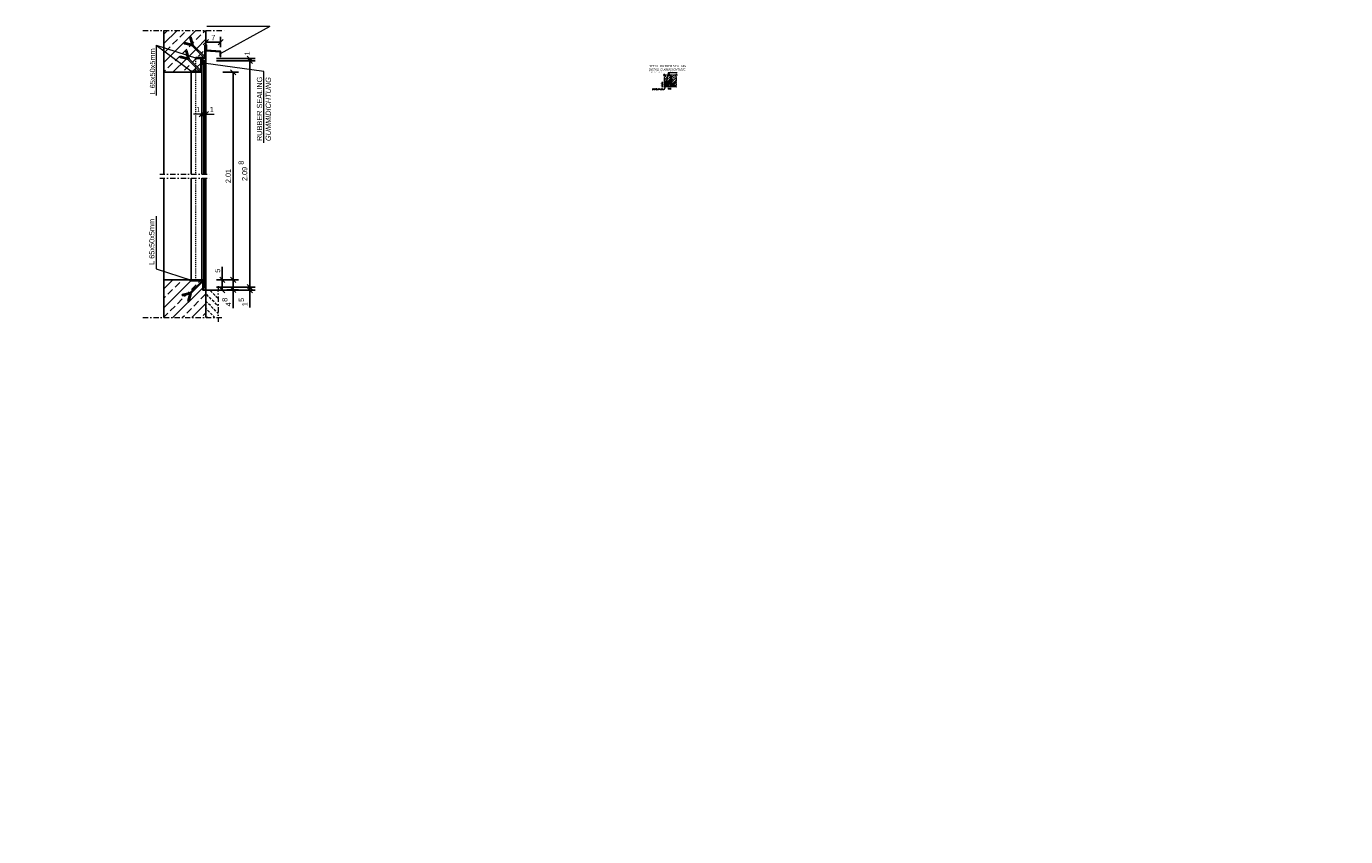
# Model space of a CAD drawing. Header units: millimetres. Extents: x -6179 to 46156, y -8419 to 8561.
# Tile 503 of 508: x 15015 to 21296, y -6443 to -2586. Entities that reach past the tile are written whole.
import ezdxf

# ---------------------------------------------------------------- set-up
doc = ezdxf.new("R2010")
doc.units = ezdxf.units.MM
doc.linetypes.add('DASHDOT', pattern=[1, 0.5, -0.25, 0, -0.25])
doc.linetypes.add('JIS_02_1.0', pattern=[2, 1, -1])
doc.layers.add('Bemaßung', color=7, linetype='Continuous', lineweight=9)
doc.layers.add('Dübel', color=7, linetype='Continuous', lineweight=9)
for name, color, linetype in [('Beschriftung', 7, 'Continuous'), ('POL_Bema', 7, 'Continuous'), ('Text', 7, 'Continuous')]:
    doc.layers.add(name, color=color, linetype=linetype)
doc.styles.add('Arial_Standard', font='arial.ttf')
doc.styles.add('LBB3.5M1000', font='isocp.shx', dxfattribs={"height": 3.5})
doc.dimstyles.new('DIN', dxfattribs={"dimtxt": 2.5, "dimasz": 2.5, "dimexe": 1.25, "dimexo": 0.625, "dimtad": 1, "dimtih": 1, "dimdec": 4, "dimdsep": 46, "dimlunit": 6, "dimtxsty": 'Standard', "dimcen": 2.5, "dimadec": 0, "dimazin": 0, "dimtfac": 1, "dimtdec": 4, "dimtmove": 0, "dimatfit": 3, "dimfxl": 0, "dimtvp": 1, "dimtolj": 1, "dimtzin": 0, "dimarcsym": 0})
pattern_1 = [(135, (14356.5338, -8473.652), (-2.245064, -2.245064), [])]
pattern_2 = [(45, (467.41, 0), (-44.90128, 44.90128), []), (45, (512.31, 0), (-44.90128, 44.90128), [31.75, -15.875])]

# ---------------------------------------------------------------- blocks, each defined once
blk = doc.blocks.new('_Oblique')
at = {"layer": 'POL_Bema', "color": 0, "lineweight": -2}
blk.add_line((-0.5, -0.5), (0.5, 0.5), dxfattribs=at)
blk = doc.blocks.new('*D95')
at = {"layer": 'Bemaßung', "color": 0, "lineweight": -2, "transparency": 16777216}
for p, q in [((15869.9, -2654.9), (15869.9, -2636.4)), ((15939.9, -2684.9), (15939.9, -2636.4)), ((15869.9, -2661.4), (15939.9, -2661.4))]:
    blk.add_line(p, q, dxfattribs=at)
at = {"layer": 'DEFPOINTS', "color": 0, "transparency": 16777216}
for p in [(15869.9, -2674.9), (15939.9, -2661.4), (15939.9, -2704.9)]:
    blk.add_point(p, dxfattribs=at)
at = {"layer": 'Bemaßung', "color": 0, "lineweight": -2, "transparency": 16777216, "xscale": 25, "yscale": 25, "zscale": 25, "rotation": 180}
blk.add_blockref('_Oblique', (15869.9, -2661.4), dxfattribs=at)
at = {"layer": 'Bemaßung', "color": 0, "lineweight": -2, "transparency": 16777216, "xscale": 25, "yscale": 25, "zscale": 25}
blk.add_blockref('_Oblique', (15939.9, -2661.4), dxfattribs=at)
at = {"layer": 'Bemaßung', "color": 0, "transparency": 16777216, "insert": (15904.9, -2639.4), "char_height": 25, "attachment_point": 5}
blk.add_mtext('\\A1;7', dxfattribs=at)
blk = doc.blocks.new('*D96')
at = {"layer": 'Bemaßung', "color": 0, "lineweight": -2, "transparency": 16777216}
for p, q in [((15949.9, -2804.9), (16024.6, -2804.9)), ((15999.6, -2804.9), (15999.6, -3792.6)), ((15949.9, -3792.6), (16024.6, -3792.6))]:
    blk.add_line(p, q, dxfattribs=at)
at = {"layer": 'DEFPOINTS', "color": 0, "transparency": 16777216}
for p in [(15849.9, -2804.9), (15849.9, -3792.6), (15999.6, -3792.6)]:
    blk.add_point(p, dxfattribs=at)
at = {"layer": 'Bemaßung', "color": 0, "lineweight": -2, "transparency": 16777216, "xscale": 25, "yscale": 25, "zscale": 25}
for p, rotation in [((15999.6, -2804.9), 90), ((15999.6, -3792.6), 270)]:
    blk.add_blockref('_Oblique', p, dxfattribs=dict(at, rotation=rotation))
at = {"layer": 'Bemaßung', "color": 0, "transparency": 16777216, "insert": (15976.2, -3298.7), "char_height": 25, "attachment_point": 5, "rotation": 90}
blk.add_mtext('\\A1;2.01', dxfattribs=at)
blk = doc.blocks.new('*D97')
at = {"layer": 'Bemaßung', "color": 0, "lineweight": -2, "transparency": 16777216}
for p, q in [((15919.9, -2749.9), (16103.7, -2749.9)), ((16078.7, -2749.9), (16078.7, -3827.6)), ((15919.9, -3827.6), (16103.7, -3827.6))]:
    blk.add_line(p, q, dxfattribs=at)
at = {"layer": 'DEFPOINTS', "color": 0, "transparency": 16777216}
for p in [(15869.9, -2749.9), (15869.9, -3827.6), (16078.7, -3827.6)]:
    blk.add_point(p, dxfattribs=at)
at = {"layer": 'Bemaßung', "color": 0, "lineweight": -2, "transparency": 16777216, "xscale": 25, "yscale": 25, "zscale": 25}
for p, rotation in [((16078.7, -2749.9), 90), ((16078.7, -3827.6), 270)]:
    blk.add_blockref('_Oblique', p, dxfattribs=dict(at, rotation=rotation))
at = {"layer": 'Bemaßung', "color": 0, "transparency": 16777216, "insert": (16054.4, -3288.7), "char_height": 25, "attachment_point": 5, "rotation": 90}
blk.add_mtext('\\A1;2.09', dxfattribs=at)
blk = doc.blocks.new('*D98')
at = {"layer": 'Bemaßung', "color": 0, "lineweight": -2, "transparency": 16777216}
for p, q in [((15969.9, -3827.6), (16103.7, -3827.6)), ((16078.7, -3827.6), (16078.7, -3802.6)), ((16078.7, -3827.6), (16078.7, -3842.6)), ((15969.9, -3842.6), (16103.7, -3842.6)), ((16078.7, -3842.6), (16078.7, -3924.2))]:
    blk.add_line(p, q, dxfattribs=at)
at = {"layer": 'DEFPOINTS', "color": 0, "transparency": 16777216}
for p in [(15869.9, -3827.6), (15869.9, -3842.6), (16078.7, -3842.6)]:
    blk.add_point(p, dxfattribs=at)
at = {"layer": 'Bemaßung', "color": 0, "lineweight": -2, "transparency": 16777216, "xscale": 25, "yscale": 25, "zscale": 25}
for p, rotation in [((16078.7, -3827.6), 270), ((16078.7, -3842.6), 90)]:
    blk.add_blockref('_Oblique', p, dxfattribs=dict(at, rotation=rotation))
at = {"layer": 'Bemaßung', "color": 0, "transparency": 16777216, "insert": (16055.2, -3909.1), "char_height": 25, "attachment_point": 5, "rotation": 90}
blk.add_mtext('\\A1;1', dxfattribs=at)
blk = doc.blocks.new('*D99')
at = {"layer": 'Bemaßung', "color": 0, "lineweight": -2, "transparency": 16777216}
for p, q in [((15969.9, -3792.6), (16024.6, -3792.6)), ((15999.6, -3792.6), (15999.6, -3840.6)), ((15969.9, -3840.6), (16024.6, -3840.6)), ((15999.6, -3840.6), (15999.6, -3928.2))]:
    blk.add_line(p, q, dxfattribs=at)
at = {"layer": 'DEFPOINTS', "color": 0, "transparency": 16777216}
for p in [(15869.9, -3792.6), (15869.9, -3840.6), (15999.6, -3840.6)]:
    blk.add_point(p, dxfattribs=at)
at = {"layer": 'Bemaßung', "color": 0, "lineweight": -2, "transparency": 16777216, "xscale": 25, "yscale": 25, "zscale": 25}
for p, rotation in [((15999.6, -3792.6), 90), ((15999.6, -3840.6), 270)]:
    blk.add_blockref('_Oblique', p, dxfattribs=dict(at, rotation=rotation))
at = {"layer": 'Bemaßung', "color": 0, "transparency": 16777216, "insert": (15977.1, -3909.9), "char_height": 25, "attachment_point": 5, "rotation": 90}
blk.add_mtext('\\A1;4', dxfattribs=at)
blk = doc.blocks.new('*D100')
at = {"layer": 'Bemaßung', "color": 0, "lineweight": -2, "transparency": 16777216}
for p, q in [((15947.9, -3792.6), (15947.9, -3730.9)), ((15919.9, -3792.6), (15972.9, -3792.6)), ((15947.9, -3842.6), (15947.9, -3792.6)), ((15919.9, -3842.6), (15972.9, -3842.6))]:
    blk.add_line(p, q, dxfattribs=at)
at = {"layer": 'DEFPOINTS', "color": 0, "transparency": 16777216}
for p in [(15869.9, -3792.6), (15947.9, -3792.6), (15869.9, -3842.6)]:
    blk.add_point(p, dxfattribs=at)
at = {"layer": 'Bemaßung', "color": 0, "lineweight": -2, "transparency": 16777216, "xscale": 25, "yscale": 25, "zscale": 25}
for p, rotation in [((15947.9, -3792.6), 90), ((15947.9, -3842.6), 270)]:
    blk.add_blockref('_Oblique', p, dxfattribs=dict(at, rotation=rotation))
at = {"layer": 'Bemaßung', "color": 0, "transparency": 16777216, "insert": (15925.4, -3749.3), "char_height": 25, "attachment_point": 5, "rotation": 90}
blk.add_mtext('\\A1;5', dxfattribs=at)
blk = doc.blocks.new('*D101')
at = {"layer": 'Bemaßung', "color": 0, "lineweight": -2, "transparency": 16777216}
for p, q in [((15919.9, -2739.9), (16103.7, -2739.9)), ((15919.9, -2749.9), (16103.7, -2749.9)), ((16078.7, -2739.9), (16078.7, -2749.9))]:
    blk.add_line(p, q, dxfattribs=at)
at = {"layer": 'DEFPOINTS', "color": 0, "transparency": 16777216}
for p in [(15869.9, -2739.9), (15869.9, -2749.9), (16078.7, -2749.9)]:
    blk.add_point(p, dxfattribs=at)
at = {"layer": 'Bemaßung', "color": 0, "lineweight": -2, "transparency": 16777216, "xscale": 25, "yscale": 25, "zscale": 25}
for p, rotation in [((16078.7, -2739.9), 90), ((16078.7, -2749.9), 270)]:
    blk.add_blockref('_Oblique', p, dxfattribs=dict(at, rotation=rotation))
at = {"layer": 'Bemaßung', "color": 0, "transparency": 16777216, "insert": (16066.2, -2715.2), "char_height": 25, "attachment_point": 5, "rotation": 90}
blk.add_mtext('\\A1;1', dxfattribs=at)
blk = doc.blocks.new('*D102')
at = {"layer": 'Bemaßung', "color": 0, "lineweight": -2, "transparency": 16777216}
for p, q in [((18072, -2878.1), (18072, -2885.3)), ((18082, -2884), (18072, -2884)), ((18082, -2878.1), (18082, -2885.3))]:
    blk.add_line(p, q, dxfattribs=at)
at = {"layer": 'DEFPOINTS', "color": 0, "transparency": 16777216}
for p in [(18072, -2873.1), (18072, -2884), (18082, -2873.1)]:
    blk.add_point(p, dxfattribs=at)
at = {"layer": 'Bemaßung', "color": 0, "lineweight": -2, "transparency": 16777216, "xscale": 2.5, "yscale": 2.5, "zscale": 2.5, "rotation": 180}
blk.add_blockref('_Oblique', (18072, -2884), dxfattribs=at)
at = {"layer": 'Bemaßung', "color": 0, "lineweight": -2, "transparency": 16777216, "xscale": 2.5, "yscale": 2.5, "zscale": 2.5}
blk.add_blockref('_Oblique', (18082, -2884), dxfattribs=at)
at = {"layer": 'Bemaßung', "color": 0, "transparency": 16777216, "insert": (18077, -2879), "char_height": 5, "attachment_point": 5}
blk.add_mtext('\\A1;1', dxfattribs=at)
blk = doc.blocks.new('*D103')
at = {"layer": 'Bemaßung', "color": 0, "lineweight": -2, "transparency": 16777216}
for p, q in [((18046.6, -2863.1), (18040.4, -2863.1)), ((18046.6, -2873.1), (18040.4, -2873.1)), ((18041.7, -2873.1), (18041.7, -2863.1))]:
    blk.add_line(p, q, dxfattribs=at)
at = {"layer": 'DEFPOINTS', "color": 0, "transparency": 16777216}
for p in [(18041.7, -2863.1), (18051.6, -2863.1), (18051.6, -2873.1)]:
    blk.add_point(p, dxfattribs=at)
at = {"layer": 'Bemaßung', "color": 0, "lineweight": -2, "transparency": 16777216, "xscale": 2.5, "yscale": 2.5, "zscale": 2.5}
for p, rotation in [((18041.7, -2863.1), 90), ((18041.7, -2873.1), 270)]:
    blk.add_blockref('_Oblique', p, dxfattribs=dict(at, rotation=rotation))
at = {"layer": 'Bemaßung', "color": 0, "transparency": 16777216, "insert": (18035.3, -2868.1), "char_height": 5, "attachment_point": 5, "rotation": 90}
blk.add_mtext('\\A1;1', dxfattribs=at)
blk = doc.blocks.new('*D104')
at = {"layer": 'Bemaßung', "color": 0, "lineweight": -2, "transparency": 16777216}
for p, q in [((18046.6, -2853.1), (18040.4, -2853.1)), ((18046.6, -2863.1), (18040.4, -2863.1)), ((18041.7, -2863.1), (18041.7, -2853.1))]:
    blk.add_line(p, q, dxfattribs=at)
at = {"layer": 'DEFPOINTS', "color": 0, "transparency": 16777216}
for p in [(18041.7, -2853.1), (18051.6, -2853.1), (18051.6, -2863.1)]:
    blk.add_point(p, dxfattribs=at)
at = {"layer": 'Bemaßung', "color": 0, "lineweight": -2, "transparency": 16777216, "xscale": 2.5, "yscale": 2.5, "zscale": 2.5}
for p, rotation in [((18041.7, -2853.1), 90), ((18041.7, -2863.1), 270)]:
    blk.add_blockref('_Oblique', p, dxfattribs=dict(at, rotation=rotation))
at = {"layer": 'Bemaßung', "color": 0, "transparency": 16777216, "insert": (18035.3, -2858.1), "char_height": 5, "attachment_point": 5, "rotation": 90}
blk.add_mtext('\\A1;1', dxfattribs=at)

msp = doc.modelspace()

# ---------------------------------------------------------------- hatches: boundary and pattern name
at = {"lineweight": 9}
h = msp.add_hatch(dxfattribs=at)
h.set_pattern_fill('ANSI33', color=256, scale=10, style=0)
h.set_pattern_definition(pattern_2)
h.paths.add_polyline_path([(15869.91857, -2605.6706), (15669.91857, -2605.6706), (15669.91857, -2804.88185), (15799.91857, -2804.88185), (15799.91857, -2802.38185, -0.4142135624), (15802.41857, -2799.88185), (15819.91857, -2799.88185), (15819.91857, -2779.12449), (15785.33264, -2744.53856), (15747.47207, -2734.39385), (15749.02498, -2728.5983), (15782.64292, -2737.6062), (15773.63502, -2703.98826), (15779.43057, -2702.43535), (15789.57529, -2740.29592), (15819.91857, -2770.6392), (15819.91857, -2739.88185), (15819.91857, -2737.38185, -0.4142135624), (15822.41857, -2734.88185), (15859.91857, -2734.88185, 0.0354891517), (15860.62567, -2734.83159), (15805.33264, -2679.53856), (15767.47207, -2669.39385), (15769.02498, -2663.5983), (15802.64292, -2672.6062), (15793.63502, -2638.98826), (15799.43057, -2637.43535), (15809.57529, -2675.29592), (15864.86832, -2730.58895, 0.0354891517), (15864.91857, -2729.88185), (15864.91857, -2677.38185, -0.4142135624), (15867.41857, -2674.88185), (15869.91857, -2674.88185)])
h.paths.add_polyline_path([(15844.91857, -2742.38185, -0.4142135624), (15847.41857, -2739.88185), (15819.91857, -2739.88185), (15819.91857, -2770.6392), (15844.86832, -2795.58895, 0.0354891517), (15844.91857, -2794.88185)], flags=17)
h.paths.add_polyline_path([(15819.91857, -2779.12449), (15819.91857, -2799.88185), (15839.91857, -2799.88185, 0.0354891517), (15840.62567, -2799.83159)], flags=17)
at = {"lineweight": 5}
h = msp.add_hatch(dxfattribs=at)
h.set_pattern_fill('ANSI31', color=256)
h.set_pattern_definition([(45, (14356.5338, -8473.652), (-2.245064, 2.245064), [])])
edge = h.paths.add_edge_path()
edge.add_line((15819.91857, -2739.88185), (15869.91857, -2739.88185))
edge.add_line((15869.91857, -2739.88185), (15869.91857, -2674.88185))
edge.add_line((15869.91857, -2674.88185), (15867.41857, -2674.88185))
edge.add_arc((15867.41857, -2677.38185), 2.5, 450, 540)
edge.add_line((15864.91857, -2677.38185), (15864.91857, -2729.88185))
edge.add_arc((15859.91857, -2729.88185), 5, 270, 360, ccw=False)
edge.add_line((15859.91857, -2734.88185), (15822.41857, -2734.88185))
edge.add_arc((15822.41857, -2737.38185), 2.5, 450, 540)
edge.add_line((15819.91857, -2737.38185), (15819.91857, -2739.88185))
h = msp.add_hatch(dxfattribs=at)
h.set_pattern_fill('ANSI31', color=256, angle=90)
h.set_pattern_definition(pattern_1)
h.paths.add_polyline_path([(15936.91857, -2729.88185), (15939.91857, -2729.88185), (15939.91857, -2704.88185), (15872.91857, -2700.09613), (15872.91857, -2674.88185), (15869.91857, -2674.88185), (15869.91857, -2702.88185), (15936.91857, -2707.66756)])
h = msp.add_hatch(dxfattribs=at)
h.set_pattern_fill('ANSI31', color=256, angle=90)
h.set_pattern_definition(pattern_1)
edge = h.paths.add_edge_path()
edge.add_line((15799.91857, -2804.88185), (15849.91857, -2804.88185))
edge.add_line((15849.91857, -2804.88185), (15849.91857, -2739.88185))
edge.add_line((15849.91857, -2739.88185), (15847.41857, -2739.88185))
edge.add_arc((15847.41857, -2742.38185), 2.5, 450, 540)
edge.add_line((15844.91857, -2742.38185), (15844.91857, -2794.88185))
edge.add_arc((15839.91857, -2794.88185), 5, 270, 360, ccw=False)
edge.add_line((15839.91857, -2799.88185), (15802.41857, -2799.88185))
edge.add_arc((15802.41857, -2802.38185), 2.5, 450, 540)
edge.add_line((15799.91857, -2802.38185), (15799.91857, -2804.88185))
h = msp.add_hatch(dxfattribs=at)
h.set_pattern_fill('ANSI31', color=256, scale=0.5)
h.set_pattern_definition([(45, (15518.8474, 12731.343), (-1.12253202, 1.12253202), [])])
h.paths.add_polyline_path([(15855.91857, -2739.88185), (15855.91857, -2759.88185), (15853.91857, -2759.88185), (15853.91857, -2739.88185)])
h = msp.add_hatch(dxfattribs=at)
h.set_pattern_fill('ANSI31', color=256)
h.set_pattern_definition([(45, (467.409, 0), (-2.245064, 2.245064), [])])
h.paths.add_polyline_path([(15859.91857, -3289.21742), (15869.91857, -3289.21742), (15869.91857, -2749.88185), (15859.91857, -2749.88185)])
at = {"lineweight": 13}
h = msp.add_hatch(dxfattribs=at)
h.set_pattern_fill('ANSI33', color=256, scale=2.5, style=0)
h.set_pattern_definition([(45, (2.645, 10.281), (-11.22532, 11.22532), []), (45, (13.87, 10.281), (-11.22532, 11.22532), [7.9375, -3.96875])])
edge = h.paths.add_edge_path()
edge.add_line((18109.31873, -2817.42381), (18056.98754, -2817.42381))
edge.add_line((18056.98754, -2817.42381), (18051.57714, -2822.83421))
edge.add_line((18051.57714, -2822.83421), (18051.57714, -2848.12166))
edge.add_line((18051.57714, -2848.12166), (18079.54705, -2848.12166))
edge.add_arc((18079.54705, -2850.62166), 2.5, 0, 90, ccw=False)
edge.add_line((18082.04705, -2850.62166), (18082.04705, -2823.12166))
edge.add_line((18082.04705, -2823.12166), (18084.54705, -2823.12166))
edge.add_arc((18084.54705, -2825.62166), 2.5, 0, 90, ccw=False)
edge.add_line((18087.04705, -2825.62166), (18087.04705, -2863.12166))
edge.add_arc((18092.04705, -2863.12166), 5, 180, 270)
edge.add_line((18092.04705, -2868.12166), (18109.31873, -2868.12166))
edge.add_line((18109.31873, -2868.12166), (18109.31873, -2817.42381))
at = {"lineweight": 5}
h = msp.add_hatch(dxfattribs=at)
h.set_pattern_fill('ANSI31', color=256, angle=-90)
h.set_pattern_definition([(315, (19013.2768, 1604.1855), (2.245064, 2.245064), [])])
edge = h.paths.add_edge_path()
edge.add_line((18109.31873, -2873.12166), (18109.31873, -2868.12166))
edge.add_line((18109.31873, -2868.12166), (18092.04705, -2868.12166))
edge.add_arc((18092.04705, -2863.12166), 5, 180, 270, ccw=False)
edge.add_line((18087.04705, -2863.12166), (18087.04705, -2825.62166))
edge.add_arc((18084.54705, -2825.62166), 2.5, 0, 90)
edge.add_line((18084.54705, -2823.12166), (18082.04705, -2823.12166))
edge.add_line((18082.04705, -2823.12166), (18082.04705, -2873.12166))
edge.add_line((18082.04705, -2873.12166), (18109.31873, -2873.12166))
h = msp.add_hatch(dxfattribs=at)
h.set_pattern_fill('ANSI31', color=256)
h.set_pattern_definition([(45, (19013.2768, 1604.1855), (-2.245064, 2.245064), [])])
edge = h.paths.add_edge_path()
edge.add_line((18051.57714, -2848.12166), (18051.57714, -2853.12166))
edge.add_line((18051.57714, -2853.12166), (18082.04705, -2853.12166))
edge.add_line((18082.04705, -2853.12166), (18082.04705, -2850.62166))
edge.add_arc((18079.54705, -2850.62166), 2.5, 0, 90)
edge.add_line((18079.54705, -2848.12166), (18051.57714, -2848.12166))
h = msp.add_hatch(dxfattribs=at)
h.set_pattern_fill('ANSI31', color=256)
h.set_pattern_definition([(45, (1545.8222, -2188.1152), (-2.245064, 2.245064), [])])
h.paths.add_polyline_path([(18051.57714, -2863.12166), (18051.57714, -2873.12166), (18072.04705, -2873.12166), (18072.04705, -2863.12166)])
h = msp.add_hatch(dxfattribs=at)
h.set_pattern_fill('ANSI31', color=256, scale=0.5, angle=90)
h.set_pattern_definition([(135, (1545.8222, -2188.1152), (-1.12253202, -1.12253202), [])])
h.paths.add_polyline_path([(18082.04705, -2859.12166), (18062.04705, -2859.12166), (18062.04705, -2857.12166), (18082.04705, -2857.12166)])
h = msp.add_hatch(color=256)
h.dxf.hatch_style = 1
h.paths.add_polyline_path([(18080.34313, -2848.2518, -0.3221806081), (18082.04705, -2850.62166), (18082.04705, -2846.54788)])
h = msp.add_hatch(color=256)
h.dxf.hatch_style = 1
h.paths.add_polyline_path([(18082.04705, -2854.82557), (18082.04705, -2853.12166), (18080.34313, -2853.12166)])
h = msp.add_hatch(color=256)
h.dxf.hatch_style = 1
h.paths.add_polyline_path([(18080.34313, -2857.12166), (18082.04705, -2857.12166), (18082.04705, -2855.41775)])
h = msp.add_hatch(color=256)
h.dxf.hatch_style = 1
h.paths.add_polyline_path([(18082.04705, -2860.82557), (18082.04705, -2859.12166), (18080.34313, -2859.12166)])
h = msp.add_hatch(color=256)
h.dxf.hatch_style = 1
h.paths.add_polyline_path([(18089.65805, -2861.26802), (18087.04705, -2861.26802), (18087.04705, -2863.12166, 0.0354891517), (18087.0973, -2863.82877)])
h.paths.add_polyline_path([(18093.90069, -2865.51066), (18091.33994, -2868.07141, 0.0354891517), (18092.04705, -2868.12166), (18093.90069, -2868.12166)])
h = msp.add_hatch(dxfattribs=at)
h.set_pattern_fill('ANSI31', color=256)
h.set_pattern_definition([(45, (14356.5338, -7451.371), (-2.245064, 2.245064), [])])
h.paths.add_polyline_path([(15869.91857, -3308.26512), (15859.91857, -3308.26512), (15859.91857, -3827.60069), (15869.91857, -3827.60069)])
at = {"lineweight": 9}
h = msp.add_hatch(dxfattribs=at)
h.set_pattern_fill('ANSI33', color=256, scale=10, style=0)
h.set_pattern_definition(pattern_2)
h.paths.add_polyline_path([(15869.91857, -3842.60069), (15859.91857, -3842.60069), (15857.41857, -3842.60069), (15819.91857, -3842.60069), (15819.91857, -3836.84333), (15799.57529, -3857.18662), (15789.43057, -3895.04719), (15783.63502, -3893.49428), (15792.64292, -3859.87634), (15759.02498, -3868.88424), (15757.47207, -3863.08869), (15795.33264, -3852.94397), (15819.91857, -3828.35805), (15819.91857, -3797.60069), (15797.41857, -3797.60069, -0.4142135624), (15794.91857, -3795.10069), (15794.91857, -3792.60069), (15669.91857, -3792.60069), (15669.91857, -3972.59881), (15869.91857, -3972.59881)])
h.paths.add_polyline_path([(15854.91857, -3802.60069, 0.0354891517), (15854.86832, -3801.89359), (15819.91857, -3836.84333), (15819.91857, -3842.60069), (15857.41857, -3842.60069, -0.4142135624), (15854.91857, -3840.10069)], flags=17)
h.paths.add_polyline_path([(15850.62567, -3797.65095, 0.0354891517), (15849.91857, -3797.60069), (15819.91857, -3797.60069), (15819.91857, -3828.35805)], flags=17)
h.paths.add_polyline_path([(15869.91857, -3827.60069), (15859.91857, -3827.60069), (15859.91857, -3842.60069), (15869.91857, -3842.60069)])
at = {"lineweight": 5}
h = msp.add_hatch(dxfattribs=at)
h.set_pattern_fill('ANSI31', color=256, angle=90)
h.set_pattern_definition([(135, (14356.5338, -7451.371), (-2.245064, -2.245064), [])])
edge = h.paths.add_edge_path()
edge.add_line((15859.91857, -3842.60069), (15859.91857, -3792.60069))
edge.add_line((15859.91857, -3792.60069), (15794.91857, -3792.60069))
edge.add_line((15794.91857, -3792.60069), (15794.91857, -3795.10069))
edge.add_arc((15797.41857, -3795.10069), 2.5, 540, 630)
edge.add_line((15797.41857, -3797.60069), (15849.91857, -3797.60069))
edge.add_arc((15849.91857, -3802.60069), 5, 360, 450, ccw=False)
edge.add_line((15854.91857, -3802.60069), (15854.91857, -3840.10069))
edge.add_arc((15857.41857, -3840.10069), 2.5, 180, 270)
edge.add_line((15857.41857, -3842.60069), (15859.91857, -3842.60069))
at = {"lineweight": 9}
h = msp.add_hatch(dxfattribs=at)
h.set_pattern_fill('BETON_UNBEWEHRT', color=256, scale=100, angle=90, pattern_type=2)
h.set_pattern_definition([(135, (467.41, 17.678), (-17.67767, -17.67767), [12.5, -6.25])])
h.paths.add_polyline_path([(15928.82879, -3972.59881), (15928.82879, -3842.60069), (15869.91857, -3842.60069), (15869.91857, -3972.59881)])

# ---------------------------------------------------------------- linework, layer by layer
for p, q in [((15669.91857, -3289.21742), (15669.91857, -2605.6706)), ((15869.91857, -3289.21742), (15869.91857, -2605.6706)), ((15849.91857, -2744.88185), (15849.91857, -3289.21742)), ((15669.91857, -2804.88185), (15799.91857, -2804.88185)), ((15799.91857, -2804.88185), (15799.91857, -3289.21742)), ((18109.31873, -2873.12166), (18051.57714, -2873.12166)), ((18080.34313, -2848.2518), (18082.04705, -2846.54788)), ((18080.34313, -2853.12166), (18082.04705, -2853.12166)), ((18082.04705, -2854.82557), (18080.34313, -2853.12166)), ((18082.04705, -2855.41775), (18080.34313, -2857.12166)), ((18080.34313, -2857.12166), (18082.04705, -2857.12166)), ((18080.34313, -2859.12166), (18082.04705, -2859.12166)), ((18082.04705, -2860.82557), (18080.34313, -2859.12166)), ((18082.04705, -2853.12166), (18082.04705, -2854.82557)), ((18082.04705, -2857.12166), (18082.04705, -2855.41775)), ((18082.04705, -2859.12166), (18082.04705, -2860.82557)), ((18087.04705, -2861.26802), (18089.65805, -2861.26802)), ((18093.90069, -2865.51066), (18093.90069, -2868.12166)), ((15669.91857, -3972.59881), (15669.91857, -3308.26512)), ((15799.91857, -3308.26512), (15799.91857, -3792.60069)), ((15849.91857, -3308.26512), (15849.91857, -3792.60069)), ((15869.91857, -3972.59881), (15869.91857, -3308.26512)), ((15669.91857, -3792.60069), (15794.91857, -3792.60069)), ((15869.91857, -3842.60069), (15859.91857, -3842.60069)), ((15869.91857, -3842.60069), (15957.98695, -3842.60069))]:
    msp.add_line(p, q)
at = {"lineweight": 50}
for p, q in [((15853.77346, -2759.88185), (15849.98085, -2759.88185)), ((15855.97595, -2749.88185), (15855.97595, -2759.88185)), ((18062.04705, -2856.97656), (18062.04705, -2853.18395)), ((18072.04705, -2859.17904), (18062.04705, -2859.17904))]:
    msp.add_line(p, q, dxfattribs=at)
for points in [[(15804.19583, -2678.40175), (15793.63502, -2638.98826), (15799.43057, -2637.43535), (15809.57529, -2675.29592)], [(15802.64292, -2672.6062), (15769.02498, -2663.5983), (15767.47207, -2669.39385), (15805.33264, -2679.53856)], [(15804.19583, -2678.40175), (15861.33278, -2735.5387), (15865.57542, -2731.29606), (15809.57529, -2675.29592)], [(15782.64292, -2737.6062), (15749.02498, -2728.5983), (15747.47207, -2734.39385), (15785.33264, -2744.53856)], [(15784.19583, -2743.40175), (15773.63502, -2703.98826), (15779.43057, -2702.43535), (15789.57529, -2740.29592)], [(15784.19583, -2743.40175), (15841.33278, -2800.5387), (15845.57542, -2796.29606), (15789.57529, -2740.29592)], [(15869.91857, -3289.21742), (15869.91857, -2749.88185), (15859.91857, -2749.88185), (15859.91857, -3289.21742)], [(18056.98754, -2817.42381), (18051.57714, -2822.83421)], [(18051.57714, -2873.12166), (18082.04705, -2873.12166), (18082.04705, -2853.12166), (18051.57714, -2853.12166)], [(18051.57714, -2873.12166), (18072.04705, -2873.12166), (18072.04705, -2863.12166), (18051.57714, -2863.12166)], [(18109.31873, -2850.09261), (18091.33994, -2868.07141), (18087.0973, -2863.82877), (18109.31873, -2841.60733)], [(15859.91857, -3308.26512), (15859.91857, -3827.60069), (15869.91857, -3827.60069), (15869.91857, -3397.61403)], [(15798.43847, -3858.32343), (15855.57542, -3801.18648), (15851.33278, -3796.94384), (15795.33264, -3852.94397)], [(15798.43847, -3858.32343), (15759.02498, -3868.88424), (15757.47207, -3863.08869), (15795.33264, -3852.94397)], [(15792.64292, -3859.87634), (15783.63502, -3893.49428), (15789.43057, -3895.04719), (15799.57529, -3857.18662)]]:
    msp.add_lwpolyline(points)
for points in [[(15819.91857, -2739.88185), (15869.91857, -2739.88185), (15869.91857, -2674.88185), (15867.41857, -2674.88185, 0.4142135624), (15864.91857, -2677.38185), (15864.91857, -2729.88185, -0.4142135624), (15859.91857, -2734.88185), (15822.41857, -2734.88185, 0.4142135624), (15819.91857, -2737.38185)], [(15799.91857, -2804.88185), (15849.91857, -2804.88185), (15849.91857, -2739.88185), (15847.41857, -2739.88185, 0.4142135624), (15844.91857, -2742.38185), (15844.91857, -2794.88185, -0.4142135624), (15839.91857, -2799.88185), (15802.41857, -2799.88185, 0.4142135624), (15799.91857, -2802.38185)], [(15859.91857, -3842.60069), (15859.91857, -3792.60069), (15794.91857, -3792.60069), (15794.91857, -3795.10069, 0.4142135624), (15797.41857, -3797.60069), (15849.91857, -3797.60069, -0.4142135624), (15854.91857, -3802.60069), (15854.91857, -3840.10069, 0.4142135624), (15857.41857, -3842.60069)]]:
    msp.add_lwpolyline(points, format="xyb", close=True)
for points in [[(15936.91857, -2729.88185), (15939.91857, -2729.88185), (15939.91857, -2704.88185), (15872.91857, -2700.09613), (15872.91857, -2674.88185), (15869.91857, -2674.88185), (15869.91857, -2702.88185), (15936.91857, -2707.66756)], [(15855.91857, -2739.88185), (15855.91857, -2759.88185), (15853.91857, -2759.88185), (15853.91857, -2739.88185)], [(18082.04705, -2859.12166), (18062.04705, -2859.12166), (18062.04705, -2857.12166), (18082.04705, -2857.12166)]]:
    msp.add_lwpolyline(points, close=True)
at = {"linetype": 'JIS_02_1.0', "lineweight": 9, "ltscale": 5}
for points in [[(15869.91857, -3289.21742), (15869.91857, -2739.88185), (15819.91857, -2739.88185), (15819.91857, -3289.21742)], [(15819.91857, -3308.26512), (15819.91857, -3792.60069), (15854.96908, -3792.60069)]]:
    msp.add_lwpolyline(points, dxfattribs=at)
at = {"lineweight": 50}
for points in [[(15853.91857, -2749.88185), (15849.98085, -2749.88185), (15849.98085, -2764.51459), (15853.91857, -2764.51459)], [(18072.04705, -2857.12166), (18072.04705, -2853.18395), (18057.41431, -2853.18395), (18057.41431, -2857.12166)]]:
    msp.add_lwpolyline(points, dxfattribs=at)
for points in [[(18109.31873, -2868.12166), (18092.04705, -2868.12166, -0.4142135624), (18087.04705, -2863.12166), (18087.04705, -2825.62166, 0.4142135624), (18084.54705, -2823.12166), (18082.04705, -2823.12166), (18082.04705, -2873.12166), (18109.31873, -2873.12166)], [(18051.57714, -2853.12166), (18082.04705, -2853.12166), (18082.04705, -2850.62166, 0.4142135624), (18079.54705, -2848.12166), (18051.57714, -2848.12166)]]:
    msp.add_lwpolyline(points, format="xyb")
for points in [[(15855.97595, -2754.88185), (15858.7002, -2755.30302), (15859.40994, -2756.90056), (15859.83138, -2759.23033), (15859.38777, -2760.87227), (15857.85732, -2763.04668), (15855.61712, -2762.82474), (15854.26413, -2761.31597), (15853.73179, -2759.67404), (15853.79835, -2754.26024), (15853.88709, -2749.86702)], [(18067.04705, -2859.17904), (18066.62588, -2861.90329), (18065.02833, -2862.61304), (18062.69856, -2863.03447), (18061.05663, -2862.59087), (18058.88221, -2861.06041), (18059.10415, -2858.82021), (18060.61292, -2857.46722), (18062.25485, -2856.93488), (18067.66865, -2857.00145), (18072.06187, -2857.09018)]]:
    msp.add_spline(points, degree=3, dxfattribs=at)
at = {"layer": 'Bemaßung'}
for p, q in [((15849.91857, -3004.54963), (15810.7519, -3004.54963)), ((15859.91857, -3004.54963), (15834.91857, -3004.54963)), ((15849.91857, -2967.04963), (15849.91857, -2979.54963)), ((15859.91857, -3004.54963), (15849.91857, -3004.54963)), ((15859.91857, -2967.04963), (15859.91857, -2979.54963)), ((15859.91857, -2967.04963), (15859.91857, -2979.54963)), ((15859.91857, -3004.54963), (15884.91857, -3004.54963)), ((15859.91857, -3004.54963), (15869.91857, -3004.54963)), ((15869.91857, -2967.04963), (15869.91857, -2979.54963)), ((15869.91857, -3004.54963), (15909.08523, -3004.54963))]:
    msp.add_line(p, q, dxfattribs=at)
at = {"layer": 'Dübel', "linetype": 'DASHDOT', "lineweight": 9, "ltscale": 50}
for p, q in [((15569.91857, -2605.6706), (15969.91857, -2605.6706)), ((15649.91857, -3289.21742), (15889.91857, -3289.21742)), ((15649.91857, -3308.26512), (15889.91857, -3308.26512)), ((15928.82879, -3822.60069), (15928.82879, -3992.59881)), ((15569.91857, -3972.59881), (15948.82879, -3972.59881))]:
    msp.add_line(p, q, dxfattribs=at)
at = {"layer": 'Dübel', "linetype": 'DASHDOT', "lineweight": 9, "ltscale": 5}
for p, q in [((18046.53676, -2817.42381), (18114.31873, -2817.42381)), ((18051.57714, -2812.42381), (18051.57714, -2878.12166)), ((18109.31873, -2812.42381), (18109.31873, -2878.12166))]:
    msp.add_line(p, q, dxfattribs=at)
at = {"layer": 'Text', "lineweight": 9}
for p, q in [((16174.5842, -2586.24408), (15874.03632, -2586.24408)), ((16174.5842, -2586.24408), (15938.37811, -2716.6137)), ((15633.3376, -2676.43891), (15633.3376, -2914.76492)), ((15633.3376, -2676.43891), (15825.15122, -2737.05722)), ((15633.3376, -2676.43891), (15804.44499, -2802.47444)), ((16145.75802, -2800.85513), (15857.54866, -2760.91426)), ((16145.75802, -3140.15104), (16145.75802, -2800.85513)), ((18070.09006, -2807.51366), (18063.03104, -2850.64907)), ((18113.09588, -2807.51366), (18070.09006, -2807.51366)), ((18070.09006, -2807.51366), (18084.00688, -2829.9152)), ((17993.8995, -2885.87562), (18052.58402, -2885.87562)), ((18052.58402, -2885.87562), (18063.00188, -2861.44737)), ((15633.3376, -3489.63245), (15633.3376, -3739.93728)), ((15633.3376, -3739.93728), (15799.10876, -3795.13482))]:
    msp.add_line(p, q, dxfattribs=at)

# ---------------------------------------------------------------- block references
at = {"layer": 'Bemaßung', "xscale": 25, "yscale": 25, "zscale": 25}
for p in [(15849.91857, -3004.54963), (15859.91857, -3004.54963)]:
    msp.add_blockref('_Oblique', p, dxfattribs=at)
at = {"layer": 'Bemaßung', "xscale": 25, "yscale": 25, "zscale": 25, "rotation": 180}
for p in [(15859.91857, -3004.54963), (15869.91857, -3004.54963)]:
    msp.add_blockref('_Oblique', p, dxfattribs=at)

# ---------------------------------------------------------------- texts
at = {"layer": 'Bemaßung', "char_height": 25, "attachment_point": 5}
for insert in [(15832.88522, -2982.04963), (15897.61725, -2982.04963)]:
    msp.add_mtext('\\A1;1', dxfattribs=dict(at, insert=insert))
at = {"layer": 'Bemaßung', "char_height": 25, "attachment_point": 5, "rotation": 90}
for s, insert in [('\\A1;8', (16037.79891, -3235.16187)), ('\\A1;8', (15959.85108, -3887.99099)), ('\\A1;5', (16038.91644, -3887.99099))]:
    msp.add_mtext(s, dxfattribs=dict(at, insert=insert))
at = {"layer": 'Beschriftung', "attachment_point": 1, "style": 'LBB3.5M1000'}
for s, insert, char_height, width in [('{\\fArial|b0|i0|c0|p34;SCALE / MASSSTAB 1:5}', (17980.70994, -2801.39242), 4, 65.2828441), ('\\pi100.47;{\\fArial|b0|i0|c0|p34;\\H0.5x;DETAIL "2"}', (-5361.57918, -5881.43389), 200, 888.3914863), ('\\pi87.901;{\\fArial|b0|i0|c0|p34;\\H0.5x;DETAIL "1"\\fArial|b0|i1|c0|p34;\\H2x;\\P\\pi23.355;\\fArial|b0|i0|c0|p34;\\H0.25x;SCALE / MASSSTAB 1:10}', (6808.99576, -5964.52525), 200, 863.2507441)]:
    msp.add_mtext(s, dxfattribs=dict(at, insert=insert, char_height=char_height, width=width))
at = {"layer": 'Text', "char_height": 25, "width": 328.1499224, "attachment_point": 4, "rotation": 90, "style": 'Arial_Standard'}
for s, insert in [('L 65x50x5mm', (15615.5343, -2910.12217)), ('RUBBER SEALING\\P{\\fArial|b0|i1|c0|p34;GUMMIDICHTUNG}', (16145.95902, -3132.20805)), ('L 65x50x5mm', (15612.29548, -3721.86899))]:
    msp.add_mtext(s, dxfattribs=dict(at, insert=insert))
at = {"layer": 'Text', "attachment_point": 4, "style": 'Arial_Standard'}
for s, insert, char_height, width in [('DETAIL RUBBER SEALING\\P{\\fArial|b0|i1|c0|p34;DETAIL GUMMIDICHTUNG}', (17979.07642, -2783.36896), 10, 514.4508327), ('L 65x50x5mm', (18073.41361, -2804.35348), 4.5, 251.1037993), ('RUBBER SEALING\\P{\\fArial|b0|i1|c0|p34;GUMMIDICHTUNG}', (17993.8995, -2885.95219), 4.5, 251.1037993)]:
    msp.add_mtext(s, dxfattribs=dict(at, insert=insert, char_height=char_height, width=width))

# ---------------------------------------------------------------- dimensions: what is measured, and where the dimension line sits
at = {"layer": 'Bemaßung'}
dim = msp.add_linear_dim(base=(15939.91857, -2661.39955), p1=(15869.91857, -2674.88185), p2=(15939.91857, -2704.88185), text='7', dimstyle='DIN', override={"dimscale": 100, "dimtxt": 0.25, "dimasz": 0.25, "dimexe": 0.25, "dimexo": 0.2, "dimgap": 0, "dimtih": 0, "dimdec": 2, "dimblk1": 'Oblique', "dimblk2": 'Oblique', "dimsah": 1, "dimtmove": 2}, dxfattribs=at)
dim.commit()
dim.dimension.update_dxf_attribs({"geometry": '*D95', "text_midpoint": (15904.91857, -2639.41588), "dimtype": 160})
for base, p1, p2, text, override, picture, middle in [((16078.6785, -2749.88185), (15869.91857, -2739.88185), (15869.91857, -2749.88185), '1', {"dimscale": 100, "dimtxt": 0.25, "dimasz": 0.25, "dimexe": 0.25, "dimexo": 0.5, "dimgap": 0, "dimtih": 0, "dimdec": 2, "dimblk1": 'Oblique', "dimblk2": 'Oblique', "dimsah": 1, "dimtmove": 2}, '*D101', (16066.1785, -2715.23589)), ((16078.6785, -3827.60069), (15869.91857, -2749.88185), (15869.91857, -3827.60069), '2.09', {"dimscale": 100, "dimtxt": 0.25, "dimasz": 0.25, "dimexe": 0.25, "dimexo": 0.5, "dimgap": 0, "dimtih": 0, "dimdec": 2, "dimblk1": 'Oblique', "dimblk2": 'Oblique', "dimsah": 1, "dimtmove": 2}, '*D97', (16054.41737, -3288.74127)), ((15999.61314, -3792.60069), (15849.91857, -2804.88185), (15849.91857, -3792.60069), '2.01', {"dimscale": 100, "dimtxt": 0.25, "dimasz": 0.25, "dimexe": 0.25, "dimexo": 1, "dimgap": 0, "dimtih": 0, "dimdec": 2, "dimblk1": 'Oblique', "dimblk2": 'Oblique', "dimsah": 1, "dimtmove": 2}, '*D96', (15976.18878, -3298.74127)), ((18041.66006, -2853.12166), (18051.57714, -2863.12166), (18051.57714, -2853.12166), '1', {"dimtxt": 5, "dimexo": 5, "dimgap": 2.5, "dimblk1": 'Oblique', "dimblk2": 'Oblique', "dimsah": 1, "dimtmove": 2}, '*D104', (18035.26277, -2858.12166)), ((18041.66006, -2863.12166), (18051.57714, -2873.12166), (18051.57714, -2863.12166), '1', {"dimtxt": 5, "dimexo": 5, "dimgap": 2.5, "dimblk1": 'Oblique', "dimblk2": 'Oblique', "dimsah": 1, "dimtmove": 2}, '*D103', (18035.26277, -2868.12166)), ((15947.91552, -3792.60069), (15869.91857, -3842.60069), (15869.91857, -3792.60069), '5', {"dimscale": 100, "dimtxt": 0.25, "dimasz": 0.25, "dimexe": 0.25, "dimexo": 0.5, "dimgap": 0.1, "dimtih": 0, "dimdec": 2, "dimblk1": 'Oblique', "dimblk2": 'Oblique', "dimsah": 1}, '*D100', (15947.91552, -3749.26736)), ((15999.61314, -3840.60069), (15869.91857, -3792.60069), (15869.91857, -3840.60069), '4', {"dimscale": 100, "dimtxt": 0.25, "dimasz": 0.25, "dimexe": 0.25, "dimexo": 1, "dimgap": 0.1, "dimtih": 0, "dimdec": 2, "dimblk1": 'Oblique', "dimblk2": 'Oblique', "dimsah": 1}, '*D99', (15999.61314, -3909.87653)), ((16078.6785, -3842.60069), (15869.91857, -3827.60069), (15869.91857, -3842.60069), '1', {"dimscale": 100, "dimtxt": 0.25, "dimasz": 0.25, "dimexe": 0.25, "dimexo": 1, "dimgap": 0.11, "dimtih": 0, "dimdec": 2, "dimblk1": 'Oblique', "dimblk2": 'Oblique', "dimsah": 1}, '*D98', (16078.6785, -3909.06736))]:
    dim = msp.add_linear_dim(base=base, p1=p1, p2=p2, angle=90, text=text, dimstyle='DIN', override=override, dxfattribs=at)
    dim.commit()
    dim.dimension.update_dxf_attribs({"geometry": picture, "text_midpoint": middle, "dimtype": 160})
dim = msp.add_linear_dim(base=(18072.04705, -2884.00394), p1=(18082.04705, -2873.12166), p2=(18072.04705, -2873.12166), text='1', dimstyle='DIN', override={"dimtxt": 5, "dimexo": 5, "dimgap": 2.5, "dimblk1": 'Oblique', "dimblk2": 'Oblique', "dimsah": 1, "dimtmove": 2}, dxfattribs=at)
dim.commit()
dim.dimension.update_dxf_attribs({"geometry": '*D102', "text_midpoint": (18077.04705, -2879.00394)})

doc.saveas('drawing.dxf')
